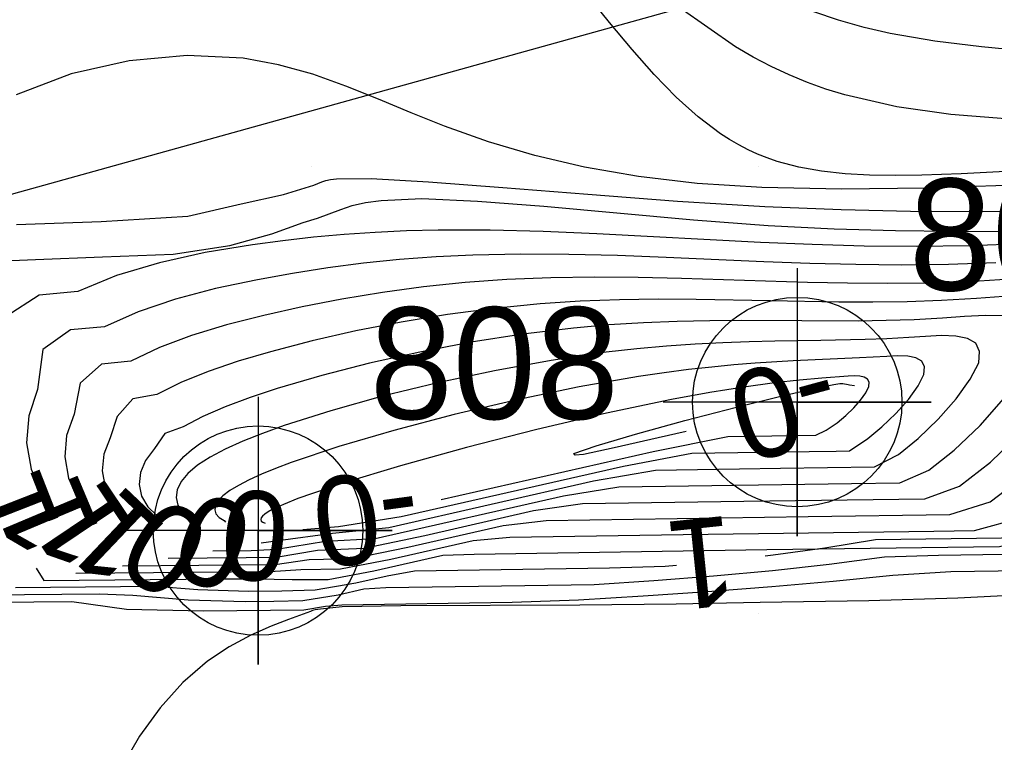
# Model space of a CAD drawing. Extents: x 2602990 to 2605851, y 618069 to 619180.
# Drawn here: x 2603803.46 to 2603825.29, y 618507.1 to 618523.29 of the extents above; entities that cross this region are included whole.
import ezdxf

# ---------------------------------------------------------------- set-up
doc = ezdxf.new("R2010")
doc.units = 0
for name, color, linetype in [('DTM Contours Major', 7, 'Continuous'), ('DTM Contours Major Text', 7, 'Continuous'), ('DTM Contours Minor', 7, 'Continuous'), ('DTM Contours Minor Text', 7, 'Continuous'), ('Exist DTM Breakline', 7, 'Continuous'), ('Exist DTM Crownline', 7, 'Continuous'), ('Exist DTM QL2 LIDAR Elevation Point', 7, 'Continuous'), ('Exist DTM Regular Point Underwater CELL', 7, 'Continuous'), ('Exist DTM Regular Point Underwater Cogo Number', 7, 'Continuous'), ('Exist Roads EOP', 7, 'Continuous'), ('PH Exist DTM Obscure Area', 7, 'Continuous')]:
    doc.layers.add(name, color=color, linetype=linetype)

# ---------------------------------------------------------------- blocks, each defined once
blk = doc.blocks.new('EXIST DTM REGULAR POINT UNDERWATER')
at = {"layer": 'Exist DTM Regular Point Underwater CELL'}
blk.add_lwpolyline([(0, 0.06), (0, -0.06), (0, 0), (0.06, 0), (-0.06, 0)], dxfattribs=at)
blk.add_circle((0, 0), 0.04688, dxfattribs=at)

msp = doc.modelspace()

# ---------------------------------------------------------------- linework, layer by layer
at = {"layer": 'DTM Contours Major'}
for points in [[(2603826.393, 618519.932), (2603824.539, 618519.836), (2603823.659, 618519.803), (2603823.064, 618519.795), (2603822.491, 618519.803), (2603821.94, 618519.833), (2603821.412, 618519.892), (2603820.905, 618519.984), (2603820.421, 618520.114), (2603820.201, 618520.191), (2603819.984, 618520.277), (2603819.772, 618520.375), (2603819.563, 618520.483), (2603819.357, 618520.602), (2603819.153, 618520.734), (2603818.654, 618521.111), (2603818.161, 618521.556), (2603817.67, 618522.061), (2603817.175, 618522.619), (2603816.67, 618523.223), (2603815.388, 618524.818)], [(2603823.718, 618515.517), (2603823.656, 618515.64), (2603823.528, 618515.714), (2603823.347, 618515.75), (2603823.126, 618515.759), (2603822.877, 618515.749), (2603822.264, 618515.712), (2603820.782, 618515.645), (2603819.927, 618515.594), (2603819.455, 618515.557), (2603818.958, 618515.51), (2603818.437, 618515.452), (2603817.889, 618515.382), (2603817.315, 618515.298), (2603815.992, 618515.066), (2603814.599, 618514.776), (2603813.196, 618514.446), (2603811.845, 618514.091), (2603810.608, 618513.727), (2603809.544, 618513.37), (2603809.192, 618513.237), (2603808.877, 618513.108), (2603808.601, 618512.982), (2603808.364, 618512.86), (2603808.17, 618512.742), (2603808.018, 618512.627), (2603807.912, 618512.517), (2603807.85, 618512.412), (2603807.833, 618512.313), (2603807.859, 618512.222), (2603807.929, 618512.141), (2603808.044, 618512.07), (2603808.074, 618512.038)], [(2603809.807, 618511.875), (2603810.604, 618511.94), (2603812.005, 618512.16), (2603816.985, 618513.293), (2603818.515, 618513.579), (2603819.543, 618513.596), (2603820.534, 618513.609), (2603821.741, 618513.625), (2603822.038, 618513.632), (2603822.449, 618513.909), (2603822.768, 618514.167), (2603823.08, 618514.47), (2603823.359, 618514.786), (2603823.576, 618515.086), (2603823.705, 618515.34), (2603823.718, 618515.517)], [(2603837.004, 618510.326), (2603833.11, 618510.403), (2603832.293, 618510.683), (2603832.176, 618510.881), (2603832.081, 618511.032), (2603831.95, 618511.094), (2603831.633, 618511.094), (2603831.331, 618511.085), (2603831.039, 618511.065), (2603830.754, 618511.033), (2603830.472, 618510.991), (2603829.89, 618510.885), (2603829.246, 618510.765), (2603828.376, 618510.623), (2603827.371, 618510.519), (2603826.079, 618510.416), (2603824.468, 618510.332), (2603822.477, 618510.272), (2603820.044, 618510.239), (2603818.158, 618510.199), (2603816.007, 618510.18), (2603812.001, 618510.161), (2603810.689, 618510.137), (2603810.2, 618510.087)], [(2603810.2, 618510.087), (2603810.084, 618510.075), (2603810.024, 618510.058), (2603809.977, 618510.036), (2603809.487, 618509.86), (2603809.095, 618509.709), (2603808.644, 618509.507), (2603808.159, 618509.246), (2603807.671, 618508.92), (2603807.121, 618508.443), (2603806.611, 618507.879), (2603806.151, 618507.241), (2603805.747, 618506.544)]]:
    msp.add_lwpolyline(points, dxfattribs=at)
at = {"layer": 'DTM Contours Minor'}
for points in [[(2603825.535, 618521.068), (2603824.307, 618521.167), (2603823.101, 618521.336), (2603821.935, 618521.603), (2603821.513, 618521.734), (2603821.099, 618521.883), (2603820.69, 618522.051), (2603820.287, 618522.239), (2603819.887, 618522.448), (2603819.491, 618522.679), (2603818.249, 618523.549)], [(2603837.112, 618520.422), (2603835.651, 618520.835), (2603834.508, 618521.147), (2603833.294, 618521.459), (2603832.028, 618521.755), (2603830.732, 618522.018), (2603829.426, 618522.232), (2603828.29, 618522.372), (2603827.169, 618522.48), (2603826.068, 618522.577), (2603824.994, 618522.68), (2603823.953, 618522.808), (2603822.953, 618522.98), (2603822.367, 618523.114), (2603821.796, 618523.274), (2603821.239, 618523.462)], [(2603829.416, 618519.662), (2603828.502, 618519.67), (2603827.169, 618519.631), (2603825.539, 618519.571), (2603823.732, 618519.517), (2603821.872, 618519.494), (2603820.078, 618519.528), (2603818.632, 618519.621), (2603817.315, 618519.775), (2603816.109, 618519.984), (2603814.996, 618520.244), (2603813.959, 618520.551), (2603812.979, 618520.9), (2603812.233, 618521.201), (2603811.499, 618521.507), (2603810.768, 618521.801), (2603810.026, 618522.064), (2603809.263, 618522.277), (2603808.467, 618522.423), (2603807.215, 618522.487), (2603805.916, 618522.368), (2603804.623, 618522.073), (2603803.389, 618521.608)], [(2603803.395, 618518.703), (2603805.288, 618518.769), (2603807.235, 618518.887), (2603808.426, 618519.161), (2603809.37, 618519.372), (2603810.051, 618519.585), (2603810.23, 618519.655), (2603810.318, 618519.685), (2603810.424, 618519.709), (2603810.562, 618519.727)], [(2603810.562, 618519.727), (2603811.331, 618519.734), (2603812.618, 618519.659), (2603814.283, 618519.53), (2603816.187, 618519.377), (2603818.188, 618519.225), (2603820.148, 618519.103), (2603821.851, 618519.034), (2603823.404, 618519.003), (2603824.821, 618518.996), (2603827.294, 618519.003)], [(2603802.383, 618517.861), (2603803.825, 618517.914), (2603805.322, 618517.977), (2603806.901, 618518.034), (2603808.174, 618518.232), (2603809.114, 618518.489), (2603809.815, 618518.743), (2603810.133, 618518.842), (2603810.653, 618519.038), (2603810.912, 618519.123), (2603811.206, 618519.193), (2603811.562, 618519.242)], [(2603811.562, 618519.242), (2603812.467, 618519.28), (2603813.711, 618519.225), (2603815.201, 618519.108), (2603818.547, 618518.805), (2603820.218, 618518.678), (2603821.694, 618518.604), (2603823.067, 618518.567), (2603824.347, 618518.554), (2603826.659, 618518.542), (2603827.709, 618518.518), (2603828.424, 618518.483), (2603829.115, 618518.431), (2603829.787, 618518.362), (2603830.446, 618518.274), (2603831.099, 618518.166), (2603831.75, 618518.038), (2603832.274, 618517.92), (2603832.804, 618517.787), (2603833.344, 618517.64), (2603834.354, 618517.333), (2603835.383, 618516.984), (2603836.409, 618516.602), (2603837.407, 618516.198)], [(2603825.925, 618518.268), (2603824.723, 618518.22), (2603823.539, 618518.205), (2603822.369, 618518.217), (2603821.207, 618518.25), (2603820.05, 618518.299), (2603816.384, 618518.493), (2603815.183, 618518.543), (2603813.998, 618518.573), (2603812.836, 618518.574), (2603812.127, 618518.556), (2603811.426, 618518.524), (2603810.732, 618518.478), (2603810.043, 618518.416), (2603809.358, 618518.339), (2603808.675, 618518.247), (2603807.621, 618518.071), (2603806.598, 618517.845), (2603805.638, 618517.558), (2603804.771, 618517.198), (2603803.907, 618517.121), (2603803.163, 618516.644)], [(2603825.316, 618517.844), (2603824.259, 618517.805), (2603823.215, 618517.793), (2603822.181, 618517.802), (2603821.152, 618517.828), (2603820.125, 618517.867), (2603817.939, 618517.963), (2603816.848, 618518.005), (2603815.761, 618518.032), (2603814.682, 618518.039), (2603813.613, 618518.017), (2603812.788, 618517.976), (2603811.97, 618517.915), (2603811.161, 618517.832), (2603810.362, 618517.729), (2603809.572, 618517.607), (2603808.791, 618517.465), (2603807.853, 618517.265), (2603806.953, 618517.028), (2603806.117, 618516.746), (2603805.366, 618516.411), (2603804.604, 618516.345), (2603803.988, 618515.903), (2603803.868, 618515.006), (2603803.669, 618514.419), (2603803.622, 618513.814), (2603803.725, 618513.219), (2603803.967, 618512.686)], [(2603803.835, 618511.008), (2603804.01, 618510.73), (2603807.977, 618510.766), (2603808.764, 618510.765), (2603809.568, 618510.75), (2603810.371, 618510.75), (2603811.397, 618510.943), (2603812.941, 618511.294), (2603813.639, 618511.321), (2603820.193, 618511.423), (2603825.401, 618511.493), (2603826.558, 618511.782), (2603827.623, 618512.576), (2603828.733, 618513.637), (2603829.663, 618514.8), (2603830.574, 618515.958), (2603831.085, 618516.933), (2603831.127, 618517.576)], [(2603825.637, 618517.479), (2603824.708, 618517.421), (2603823.795, 618517.388), (2603822.892, 618517.378), (2603821.995, 618517.385), (2603821.1, 618517.404), (2603818.278, 618517.495), (2603817.307, 618517.517), (2603816.331, 618517.524), (2603815.353, 618517.51), (2603814.371, 618517.469), (2603813.438, 618517.4), (2603812.508, 618517.303), (2603811.587, 618517.179), (2603810.681, 618517.03), (2603809.793, 618516.859), (2603808.929, 618516.666), (2603808.099, 618516.453), (2603807.315, 618516.215), (2603806.595, 618515.946), (2603805.955, 618515.641), (2603805.299, 618515.571), (2603804.821, 618515.147), (2603804.687, 618514.454), (2603804.518, 618513.98), (2603804.477, 618513.496), (2603804.563, 618513.022), (2603804.774, 618512.581), (2603804.8, 618512.498)], [(2603804.722, 618510.893), (2603809.075, 618510.933), (2603809.76, 618510.979), (2603810.647, 618510.991), (2603811.775, 618511.208), (2603813.615, 618511.627), (2603814.441, 618511.699), (2603818.316, 618511.757), (2603823.926, 618511.837), (2603824.842, 618511.849), (2603825.873, 618512.136), (2603826.814, 618512.846), (2603827.791, 618513.781), (2603828.696, 618514.815), (2603829.421, 618515.82), (2603829.855, 618516.668), (2603829.892, 618517.233)], [(2603825.485, 618517.09), (2603824.881, 618517.042), (2603824.1, 618516.996), (2603823.33, 618516.97), (2603822.566, 618516.961), (2603821.805, 618516.964), (2603820.273, 618516.992), (2603818.607, 618517.023), (2603817.755, 618517.026), (2603816.89, 618517.014), (2603816.012, 618516.983), (2603815.12, 618516.925), (2603814.084, 618516.824), (2603813.043, 618516.687), (2603812.009, 618516.518), (2603810.995, 618516.32), (2603810.014, 618516.097), (2603809.078, 618515.853), (2603808.356, 618515.639), (2603807.685, 618515.41), (2603807.076, 618515.163), (2603806.54, 618514.893), (2603806, 618514.795), (2603805.651, 618514.401), (2603805.49, 618513.923), (2603805.35, 618513.555), (2603805.315, 618513.183), (2603805.384, 618512.822), (2603805.64, 618512.318)], [(2603805.769, 618511.06), (2603809.185, 618511.091), (2603809.95, 618511.2), (2603810.916, 618511.226), (2603812.153, 618511.474), (2603814.29, 618511.962), (2603815.248, 618512.073), (2603821.118, 618512.163), (2603824.284, 618512.208), (2603825.188, 618512.491), (2603826.004, 618513.114), (2603826.848, 618513.924), (2603827.629, 618514.813), (2603828.252, 618515.675), (2603828.626, 618516.403), (2603828.657, 618516.89)], [(2603825.502, 618516.658), (2603825.083, 618516.667), (2603824.615, 618516.642), (2603824.125, 618516.606), (2603823.49, 618516.57), (2603822.862, 618516.549), (2603822.236, 618516.539), (2603820.975, 618516.541), (2603819.633, 618516.548), (2603818.918, 618516.543), (2603818.184, 618516.529), (2603817.431, 618516.5), (2603816.657, 618516.452), (2603815.86, 618516.383), (2603814.727, 618516.245), (2603813.574, 618516.063), (2603812.423, 618515.845), (2603811.3, 618515.595), (2603810.229, 618515.321), (2603809.233, 618515.029), (2603808.623, 618514.827), (2603808.064, 618514.618), (2603807.564, 618514.401), (2603807.129, 618514.174), (2603806.72, 618514.019), (2603806.482, 618513.682), (2603806.284, 618513.417), (2603806.171, 618513.146), (2603806.141, 618512.878), (2603806.196, 618512.619), (2603806.333, 618512.381), (2603806.531, 618512.191)], [(2603806.789, 618511.227), (2603808.534, 618511.243), (2603809.211, 618511.253), (2603810.135, 618511.412), (2603811.178, 618511.453), (2603812.533, 618511.741), (2603814.965, 618512.294), (2603816.064, 618512.451), (2603819.675, 618512.507), (2603823.724, 618512.562), (2603824.504, 618512.845), (2603825.194, 618513.381), (2603825.906, 618514.065), (2603826.561, 618514.81), (2603827.083, 618515.53), (2603827.396, 618516.138), (2603827.422, 618516.546)], [(2603824.952, 618515.86), (2603824.869, 618516.043), (2603824.685, 618516.152), (2603824.424, 618516.203), (2603824.103, 618516.212), (2603823.745, 618516.195), (2603823.369, 618516.169), (2603822.879, 618516.142), (2603822.389, 618516.124), (2603821.399, 618516.104), (2603820.369, 618516.089), (2603819.796, 618516.076), (2603819.203, 618516.055), (2603818.588, 618516.023), (2603817.948, 618515.979), (2603817.283, 618515.918), (2603816.592, 618515.839), (2603815.365, 618515.659), (2603814.096, 618515.428), (2603812.825, 618515.156), (2603811.59, 618514.854), (2603810.432, 618514.531), (2603809.39, 618514.199), (2603808.901, 618514.023), (2603808.459, 618513.847), (2603808.067, 618513.67), (2603807.729, 618513.492), (2603807.45, 618513.311), (2603807.232, 618513.128), (2603807.08, 618512.944), (2603806.993, 618512.762), (2603806.969, 618512.585), (2603807.009, 618512.417), (2603807.113, 618512.264), (2603807.25, 618512.154)], [(2603807.789, 618511.393), (2603808.652, 618511.401), (2603809.215, 618511.434), (2603810.311, 618511.611), (2603811.427, 618511.669), (2603815.639, 618512.627), (2603816.881, 618512.826), (2603822.082, 618512.905), (2603823.165, 618512.92), (2603823.819, 618513.2), (2603824.385, 618513.646), (2603824.963, 618514.203), (2603825.493, 618514.805), (2603825.914, 618515.384), (2603826.166, 618515.872), (2603826.187, 618516.203)], [(2603808.873, 618511.573), (2603809.253, 618511.623), (2603810.472, 618511.791), (2603811.729, 618511.917), (2603816.314, 618512.961), (2603817.699, 618513.202), (2603819.582, 618513.23), (2603820.496, 618513.246), (2603822.603, 618513.276), (2603823.134, 618513.554), (2603823.576, 618513.908), (2603824.022, 618514.339), (2603824.426, 618514.797), (2603824.745, 618515.236), (2603824.936, 618515.606), (2603824.952, 618515.86)], [(2603822.483, 618515.174), (2603822.444, 618515.239), (2603822.372, 618515.28), (2603822.272, 618515.302), (2603822.15, 618515.309), (2603822.01, 618515.305), (2603821.421, 618515.264), (2603820.925, 618515.219), (2603820.361, 618515.155), (2603819.679, 618515.062), (2603818.911, 618514.939), (2603818.053, 618514.782), (2603816.601, 618514.476), (2603815.041, 618514.11), (2603813.472, 618513.71), (2603811.993, 618513.301), (2603810.701, 618512.911), (2603809.697, 618512.565), (2603809.371, 618512.434), (2603809.237, 618512.374), (2603809.122, 618512.317), (2603809.029, 618512.265), (2603808.956, 618512.216), (2603808.904, 618512.171), (2603808.874, 618512.13), (2603808.864, 618512.094), (2603808.876, 618512.062), (2603808.908, 618512.034), (2603808.961, 618512.011), (2603808.963, 618512.01)], [(2603837.128, 618511.11), (2603836.449, 618511.35), (2603835.972, 618512.161), (2603835.356, 618513.112), (2603834.624, 618513.65), (2603833.91, 618514.14), (2603833.205, 618514.541), (2603832.499, 618514.815), (2603831.793, 618515.392), (2603831.052, 618515.338), (2603830.28, 618514.577), (2603829.481, 618514.206), (2603828.641, 618513.763), (2603827.816, 618513.07), (2603827.041, 618512.087), (2603826.013, 618511.684), (2603822.621, 618511.638), (2603821.486, 618511.453), (2603820.33, 618511.295), (2603820.156, 618511.275)], [(2603812.9, 618512.543), (2603817.644, 618513.622), (2603819.314, 618513.954), (2603821.284, 618513.985), (2603821.516, 618514.094), (2603821.765, 618514.263), (2603821.959, 618514.421), (2603822.137, 618514.594), (2603822.29, 618514.77), (2603822.405, 618514.934), (2603822.473, 618515.073), (2603822.483, 618515.174)], [(2603815.897, 618513.539), (2603815.867, 618513.577), (2603816.372, 618513.747), (2603817.253, 618514.006), (2603818.352, 618514.309), (2603819.509, 618514.613), (2603820.566, 618514.874), (2603821.192, 618515.015), (2603821.692, 618515.116), (2603821.825, 618515.14), (2603821.891, 618515.144), (2603822.008, 618515.122), (2603822.044, 618515.111), (2603822.152, 618515.094)], [(2603818.382, 618514.069), (2603817.761, 618513.922), (2603816.773, 618513.698), (2603816.087, 618513.554), (2603815.897, 618513.539)], [(2603828.781, 618512.768), (2603828.177, 618512.311), (2603827.623, 618511.599), (2603826.517, 618511.325), (2603824.032, 618511.293), (2603822.821, 618511.25), (2603821.582, 618511.088), (2603820.316, 618510.948), (2603818.994, 618510.825), (2603817.664, 618510.719), (2603816.325, 618510.635), (2603811.662, 618510.563), (2603811.167, 618510.532), (2603810.593, 618510.401), (2603809.805, 618510.273), (2603809.159, 618510.258), (2603808.511, 618510.255), (2603807.24, 618510.29), (2603806, 618510.397), (2603805.252, 618510.426), (2603802.728, 618510.402)], [(2603802.082, 618510.239), (2603804.634, 618510.263), (2603805.855, 618510.088), (2603807.582, 618510.053), (2603809.831, 618510.074), (2603810.31, 618510.157), (2603810.676, 618510.185), (2603814.493, 618510.245), (2603815.974, 618510.3), (2603817.421, 618510.388), (2603818.866, 618510.486), (2603820.301, 618510.596), (2603821.672, 618510.714), (2603823.009, 618510.846), (2603824.308, 618510.933), (2603826.968, 618510.969)], [(2603818.167, 618511.069), (2603817.912, 618511.045), (2603816.669, 618511.004), (2603812.302, 618510.937), (2603811.69, 618510.83), (2603810.989, 618510.671), (2603810.083, 618510.512), (2603809.337, 618510.489), (2603808.592, 618510.484), (2603807.452, 618510.521), (2603806.508, 618510.595), (2603803.373, 618510.566)]]:
    msp.add_lwpolyline(points, dxfattribs=at)
at = {"layer": 'Exist DTM Breakline'}
msp.add_spline([(2603647.352, 618520.802), (2603704.337, 618541.966), (2603758.983, 618562.663), (2603811.118, 618582.434), (2603865.604, 618602.567), (2603913.966, 618621.231), (2603963.574, 618640.143), (2603974.725, 618636.355), (2603978.77, 618630.138), (2603971.844, 618627.992), (2603956.88, 618621.982), (2603923.969, 618609.772), (2603877.426, 618591.796), (2603827.273, 618571.857), (2603776.875, 618552.809), (2603720.479, 618530.104), (2603675.109, 618514.176), (2603657.355, 618505.354), (2603640.368, 618498.804), (2603619.191, 618491.366), (2603591.676, 618480.386)], degree=3, dxfattribs=at)
at = {"layer": 'Exist DTM Crownline'}
msp.add_spline([(2603233.488, 618380.754), (2603285.185, 618400.095), (2603335.457, 618418.629), (2603390.812, 618439.069), (2603440.087, 618457.325), (2603493.996, 618477.231), (2603542.655, 618495.301), (2603600.808, 618516.867), (2603653.659, 618536.362), (2603706.222, 618555.742), (2603764.811, 618577.593), (2603823.52, 618599.847), (2603878.564, 618620.56), (2603937.951, 618643.078), (2603997.369, 618665.789), (2604036.209, 618680.665), (2604055.311, 618688.017)], degree=3, dxfattribs=at)
at = {"layer": 'Exist DTM QL2 LIDAR Elevation Point'}
for p, q in [((2603810, 618520), (2603810, 618520)), ((2603820, 618520), (2603820, 618520)), ((2603810, 618510), (2603810, 618510)), ((2603820, 618510), (2603820, 618510))]:
    msp.add_line(p, q, dxfattribs=at)
at = {"layer": 'Exist Roads EOP'}
for points in [[(2603230.17, 618389.98), (2603282.929, 618409.597), (2603332.773, 618427.868), (2603388.167, 618448.413), (2603437.203, 618466.721), (2603490.778, 618486.527), (2603539.039, 618504.558), (2603597.451, 618526.156), (2603651.053, 618545.972), (2603705.208, 618566.084), (2603762.02, 618587.183), (2603820.334, 618609.162), (2603876.341, 618629.99), (2603934.909, 618652.28), (2603996.409, 618675.568), (2604033.216, 618689.957), (2604052.01, 618697.199)], [(2604034.633, 618668.486), (2603984.89, 618650.123), (2603936.767, 618631.654), (2603888.195, 618613.335), (2603837.766, 618594.258), (2603782.918, 618573.705), (2603731.939, 618554.39), (2603671.126, 618532.171), (2603621.822, 618514.106), (2603561.545, 618491.877), (2603506.421, 618471.293), (2603452.163, 618451.33), (2603398.364, 618431.316), (2603341.431, 618410.355), (2603281.65, 618388.199), (2603223.033, 618366.475), (2603185.717, 618352.612)]]:
    msp.add_spline(points, degree=3, dxfattribs=at)
at = {"layer": 'PH Exist DTM Obscure Area'}
msp.add_lwpolyline([(2603890.105, 618554.081), (2603884.134, 618554.138), (2603877.564, 618556.245), (2603871.962, 618557.136), (2603864.912, 618553.51), (2603864.071, 618543.545), (2603853.53, 618535.106), (2603836.557, 618528.64), (2603798.765, 618518.118), (2603619.02, 618470.66), (2603609.341, 618470.414), (2603597.75, 618470.282), (2603595.263, 618473.117), (2603594.69, 618475.565), (2603599.712, 618477.668), (2603611.669, 618481.486)], dxfattribs=at)

# ---------------------------------------------------------------- block references
at = {"layer": 'Exist DTM Regular Point Underwater CELL', "xscale": 50, "yscale": 50}
for p in [(2603820.871, 618514.726), (2603808.802, 618511.846)]:
    msp.add_blockref('EXIST DTM REGULAR POINT UNDERWATER', p, dxfattribs=at)

# ---------------------------------------------------------------- texts
at = {"layer": 'DTM Contours Major Text'}
msp.add_text('0', height=2, rotation=174.6058, dxfattribs=at).set_placement((2603809.566, 618512.658))
at = {"layer": 'DTM Contours Minor Text'}
for s, rotation, p in [('-0', 195.2141, (2603821.484, 618515.892)), ('1', 111.3509, (2603804.406, 618511.949)), ('1', 112.8274, (2603805.287, 618511.825)), ('-0', 187.7053, (2603812.275, 618513.288)), ('1', 123.9579, (2603806.123, 618511.848)), ('1', 136.4628, (2603806.824, 618511.87)), ('0', 160.3064, (2603808.826, 618512.273)), ('0', 147.6223, (2603807.877, 618511.89)), ('1', 185.9197, (2603819.373, 618512.19))]:
    msp.add_text(s, height=2, rotation=rotation, dxfattribs=at).set_placement(p)
at = {"layer": 'Exist DTM Regular Point Underwater Cogo Number'}
for s, p in [('807', (2603823.371, 618517.226)), ('808', (2603811.302, 618514.346))]:
    msp.add_text(s, height=2.5, dxfattribs=at).set_placement(p)

doc.saveas('drawing.dxf')
